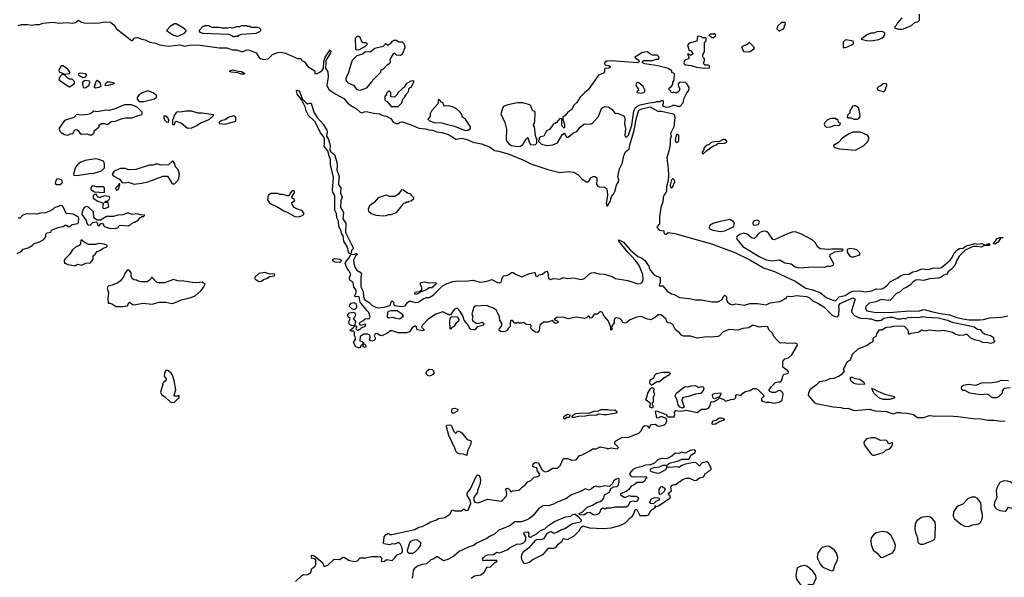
# Model space of a CAD drawing. Extents: x 2386423 to 2568864, y 578392 to 761999.
# Tile 364 of 454: x 2511304 to 2522756, y 680575 to 687060. Entities that reach past the tile are written whole.
import ezdxf

# ---------------------------------------------------------------- set-up
doc = ezdxf.new("R2010")
doc.units = 0

msp = doc.modelspace()

# ---------------------------------------------------------------- linework, layer by layer
at = {"layer": '0CON05XD'}
for points in [[(2521565, 686948), (2521585, 686953), (2521675, 686993), (2521718, 687032), (2521750, 687035), (2521770, 687055), (2521770, 687125)], [(2511285, 686992), (2511325, 687006), (2511395, 687006), (2511452, 686998), (2511485, 687006), (2511535, 687006), (2511575, 687020), (2511695, 687030), (2511765, 687021), (2511855, 687027), (2511915, 687020), (2511955, 687028), (2511987, 687053), (2512025, 687030), (2512065, 687021), (2512175, 687024), (2512215, 687019), (2512295, 687034), (2512360, 687030), (2512402, 686995), (2512427, 686956), (2512605, 686820), (2512615, 686820), (2512645, 686850), (2512674, 686854), (2512725, 686833), (2512765, 686824), (2512818, 686798), (2512885, 686786), (2512935, 686769), (2513035, 686752), (2513165, 686768), (2513225, 686754), (2513275, 686763), (2513375, 686768), (2513625, 686734), (2513713, 686733), (2513757, 686717), (2513775, 686708), (2513825, 686708), (2513885, 686691), (2513905, 686692), (2513945, 686709), (2513976, 686706), (2514055, 686674), (2514095, 686611), (2514135, 686596), (2514195, 686606), (2514246, 686655), (2514305, 686677), (2514344, 686684), (2514395, 686672), (2514535, 686610), (2514575, 686610), (2514587, 686587), (2514615, 686571), (2514657, 686517), (2514736, 686466), (2514738, 686435), (2514755, 686430), (2514795, 686451), (2514825, 686475), (2514839, 686495), (2514842, 686575), (2514857, 686625), (2514915, 686710), (2514922, 686695), (2514918, 686675), (2514863, 686587), (2514866, 686535), (2514859, 686505), (2514887, 686453), (2514892, 686395), (2514878, 686298), (2514898, 686248), (2514982, 686192), (2515076, 686145), (2515121, 686091), (2515155, 686061), (2515220, 686025), (2515266, 685986), (2515285, 685978), (2515311, 685989), (2515335, 685991), (2515425, 685972), (2515485, 685967), (2515527, 685947), (2515568, 685938), (2515621, 685911), (2515649, 685869), (2515683, 685853), (2515705, 685851), (2515731, 685869), (2515755, 685871), (2515875, 685831), (2515945, 685798), (2516025, 685790), (2516065, 685778), (2516106, 685774), (2516156, 685756), (2516215, 685749), (2516286, 685726), (2516324, 685704), (2516375, 685671), (2516385, 685669), (2516445, 685684), (2516510, 685665), (2516575, 685634), (2516675, 685617), (2516775, 685576), (2516825, 685540), (2516875, 685532), (2516985, 685499), (2517175, 685424), (2517248, 685385), (2517445, 685316), (2517585, 685281), (2517686, 685296), (2517745, 685288), (2517795, 685258), (2517846, 685206), (2517895, 685173), (2517915, 685174), (2517925, 685182), (2517952, 685225), (2517973, 685237), (2517995, 685237), (2518013, 685223), (2518018, 685205), (2518014, 685145), (2518028, 685125), (2518045, 685117), (2518105, 685112), (2518130, 685095), (2518138, 685068), (2518140, 685015), (2518126, 684926), (2518135, 684893), (2518145, 684899), (2518172, 684945), (2518187, 685005), (2518211, 685029), (2518227, 685063), (2518247, 685135), (2518269, 685175), (2518271, 685195), (2518262, 685235), (2518282, 685325), (2518312, 685388), (2518331, 685475), (2518351, 685525), (2518392, 685558), (2518399, 685605), (2518450, 685770), (2518475, 685905), (2518505, 686006), (2518542, 686025), (2518637, 686047), (2518725, 685998), (2518767, 685995), (2518905, 685967), (2518916, 685956), (2518924, 685924), (2518913, 685815), (2518874, 685736), (2518880, 685705), (2518868, 685665), (2518868, 685605), (2518855, 685535), (2518830, 685455), (2518848, 685328), (2518850, 685245), (2518845, 685190), (2518826, 685115), (2518827, 685067), (2518815, 685041), (2518798, 685025), (2518787, 684993), (2518783, 684943), (2518762, 684875), (2518746, 684766), (2518747, 684685), (2518718, 684655), (2518717, 684645), (2518741, 684611), (2518796, 684606), (2518796, 684585), (2518805, 684569), (2518824, 684566), (2518845, 684586), (2518925, 684572), (2519352, 684452), (2519622, 684352), (2519795, 684266), (2519956, 684175), (2520085, 684133), (2520158, 684095), (2520325, 684018), (2520449, 683939), (2520525, 683919), (2520615, 683886), (2520685, 683831), (2520785, 683790), (2520797, 683795), (2520835, 683838), (2520905, 683854), (2520965, 683892), (2520995, 683902), (2521085, 683905), (2521137, 683897), (2521215, 683907), (2521265, 683931), (2521315, 683927), (2521344, 683935), (2521385, 683964), (2521434, 684016), (2521509, 684055), (2521547, 684083), (2521585, 684096), (2521645, 684099), (2521693, 684127), (2521735, 684136), (2521795, 684164), (2521874, 684154), (2521935, 684176), (2521995, 684172), (2522025, 684179), (2522127, 684263), (2522151, 684295), (2522174, 684345), (2522205, 684379), (2522235, 684399), (2522277, 684403), (2522305, 684428), (2522415, 684456), (2522445, 684450), (2522495, 684458), (2522535, 684438), (2522565, 684453), (2522583, 684453), (2522592, 684445), (2522578, 684435), (2522527, 684433), (2522485, 684413), (2522435, 684424), (2522395, 684421), (2522301, 684379), (2522231, 684309), (2522205, 684265), (2522179, 684201), (2522142, 684158), (2522104, 684126), (2522085, 684097), (2522051, 684089), (2522020, 684065), (2521995, 684054), (2521885, 684046), (2521815, 684027), (2521755, 684034), (2521725, 684030), (2521695, 684011), (2521665, 683976), (2521622, 683948), (2521579, 683931), (2521543, 683897), (2521503, 683875), (2521430, 683800), (2521405, 683794), (2521325, 683805), (2521261, 683779), (2521185, 683765), (2521144, 683725), (2521142, 683702), (2521156, 683676), (2521265, 683654), (2521465, 683657), (2521655, 683673), (2521755, 683670), (2521825, 683689), (2521925, 683663), (2522012, 683642), (2522118, 683628), (2522205, 683597), (2522275, 683581), (2522345, 683571), (2522475, 683569), (2522515, 683572), (2522587, 683593), (2522725, 683600), (2522795, 683616)], [(2513135, 686870), (2513155, 686873), (2513220, 686905), (2513240, 686925), (2513240, 686935), (2513220, 686955), (2513125, 687012), (2513105, 687012), (2513057, 686983), (2513010, 686935), (2513095, 686880), (2513135, 686870)], [(2513795, 686860), (2513805, 686870), (2513845, 686870), (2513855, 686880), (2513888, 686892), (2514055, 686902), (2514085, 686920), (2514095, 686920), (2514110, 686935), (2514110, 686945), (2514095, 686960), (2514075, 686968), (2513995, 686970), (2513985, 686980), (2513955, 686980), (2513945, 686990), (2513885, 686990), (2513862, 686978), (2513825, 686978), (2513775, 686962), (2513755, 686968), (2513725, 686960), (2513655, 686960), (2513625, 686970), (2513545, 686970), (2513515, 686980), (2513505, 686990), (2513455, 686990), (2513445, 686980), (2513435, 686980), (2513390, 686935), (2513390, 686925), (2513400, 686915), (2513435, 686902), (2513735, 686890), (2513765, 686880), (2513795, 686860)], [(2520145, 686930), (2520152, 686938), (2520185, 686950), (2520200, 686975), (2520200, 686995), (2520210, 687005), (2520208, 687028), (2520163, 687027), (2520123, 686987), (2520110, 686955), (2520132, 686932), (2520145, 686930)], [(2521565, 687082), (2521512, 687025), (2521498, 686992), (2521482, 686978), (2521480, 686965), (2521525, 686950), (2521565, 686948)], [(2515225, 686709), (2515255, 686713), (2515325, 686752), (2515348, 686775), (2515335, 686790), (2515295, 686790), (2515278, 686815), (2515259, 686859), (2515235, 686868), (2515208, 686842), (2515211, 686725), (2515214, 686714), (2515225, 686709)], [(2519265, 686497), (2519325, 686500), (2519332, 686505), (2519325, 686528), (2519313, 686533), (2519275, 686533), (2519263, 686545), (2519260, 686565), (2519270, 686585), (2519270, 686605), (2519255, 686620), (2519250, 686635), (2519250, 686655), (2519270, 686685), (2519270, 686795), (2519290, 686815), (2519290, 686845), (2519285, 686850), (2519245, 686850), (2519235, 686860), (2519193, 686867), (2519183, 686847), (2519178, 686812), (2519092, 686788), (2519070, 686765), (2519092, 686702), (2519105, 686700), (2519125, 686680), (2519132, 686658), (2519105, 686642), (2519085, 686660), (2519072, 686658), (2519088, 686628), (2519088, 686615), (2519080, 686605), (2519050, 686595), (2519033, 686577), (2519028, 686555), (2519032, 686545), (2519052, 686535), (2519115, 686528), (2519175, 686508), (2519265, 686497)], [(2519375, 686852), (2519400, 686875), (2519398, 686888), (2519385, 686900), (2519375, 686890), (2519335, 686890), (2519320, 686875), (2519338, 686868), (2519353, 686853), (2519375, 686852)], [(2521205, 686814), (2521295, 686828), (2521332, 686845), (2521356, 686865), (2521367, 686885), (2521368, 686908), (2521335, 686922), (2521275, 686920), (2521237, 686903), (2521205, 686903), (2521158, 686885), (2521115, 686850), (2521100, 686845), (2521092, 686832), (2521155, 686817), (2521205, 686814)], [(2515255, 686240), (2515275, 686243), (2515343, 686267), (2515405, 686340), (2515410, 686355), (2515505, 686450), (2515510, 686475), (2515530, 686485), (2515580, 686535), (2515610, 686555), (2515618, 686575), (2515613, 686597), (2515655, 686670), (2515665, 686670), (2515683, 686653), (2515735, 686648), (2515755, 686662), (2515788, 686735), (2515780, 686775), (2515758, 686798), (2515715, 686800), (2515687, 686817), (2515655, 686820), (2515645, 686810), (2515632, 686808), (2515615, 686780), (2515585, 686760), (2515568, 686778), (2515555, 686780), (2515548, 686762), (2515532, 686748), (2515434, 686726), (2515396, 686694), (2515375, 686682), (2515325, 686688), (2515292, 686658), (2515225, 686639), (2515173, 686585), (2515158, 686555), (2515128, 686445), (2515097, 686375), (2515098, 686355), (2515120, 686325), (2515185, 686300), (2515225, 686248), (2515255, 686240)], [(2519785, 686688), (2519795, 686692), (2519850, 686725), (2519842, 686745), (2519795, 686790), (2519785, 686790), (2519767, 686773), (2519700, 686745), (2519722, 686692), (2519785, 686688)], [(2520885, 686730), (2520895, 686740), (2520912, 686738), (2520984, 686766), (2521000, 686785), (2521000, 686805), (2520983, 686813), (2520910, 686825), (2520883, 686797), (2520880, 686735), (2520885, 686730)], [(2517436, 685596), (2517505, 685604), (2517561, 685629), (2517615, 685720), (2517635, 685740), (2517664, 685694), (2517685, 685693), (2517744, 685746), (2517785, 685758), (2517821, 685809), (2517865, 685844), (2517875, 685849), (2517945, 685846), (2517965, 685856), (2518036, 685935), (2518072, 686028), (2518085, 686040), (2518110, 686050), (2518145, 686046), (2518168, 686035), (2518194, 686014), (2518225, 685972), (2518235, 685968), (2518255, 685972), (2518305, 685952), (2518325, 685941), (2518339, 685925), (2518344, 685905), (2518339, 685849), (2518351, 685795), (2518342, 685715), (2518349, 685699), (2518365, 685699), (2518385, 685717), (2518424, 685835), (2518449, 685995), (2518464, 686035), (2518505, 686065), (2518626, 686094), (2518695, 686101), (2518715, 686110), (2518752, 686108), (2518765, 686120), (2518785, 686120), (2518790, 686115), (2518790, 686085), (2518780, 686065), (2518790, 686055), (2518815, 686047), (2518856, 686044), (2518905, 686067), (2518925, 686066), (2518955, 686054), (2518985, 686053), (2519020, 686095), (2519031, 686149), (2519065, 686210), (2519088, 686235), (2519092, 686272), (2519062, 686315), (2519045, 686330), (2518985, 686334), (2518970, 686325), (2518964, 686306), (2518967, 686285), (2518982, 686255), (2518970, 686225), (2518945, 686207), (2518905, 686218), (2518895, 686210), (2518882, 686212), (2518878, 686228), (2518850, 686255), (2518865, 686270), (2518875, 686270), (2518902, 686305), (2518900, 686335), (2518918, 686355), (2518920, 686425), (2518908, 686438), (2518890, 686445), (2518890, 686465), (2518845, 686493), (2518725, 686524), (2518575, 686548), (2518554, 686554), (2518543, 686565), (2518547, 686575), (2518565, 686584), (2518665, 686584), (2518705, 686602), (2518735, 686600), (2518740, 686625), (2518718, 686648), (2518665, 686648), (2518635, 686662), (2518605, 686688), (2518545, 686680), (2518505, 686650), (2518458, 686625), (2518462, 686615), (2518505, 686590), (2518510, 686570), (2518495, 686560), (2518185, 686583), (2518135, 686578), (2518112, 686568), (2518102, 686552), (2518123, 686533), (2518158, 686528), (2518170, 686515), (2518170, 686505), (2518153, 686497), (2518115, 686492), (2518106, 686484), (2518104, 686455), (2518093, 686437), (2518035, 686416), (2517917, 686245), (2517876, 686214), (2517822, 686158), (2517785, 686098), (2517750, 686065), (2517726, 686014), (2517678, 685985), (2517648, 685945), (2517620, 685925), (2517620, 685905), (2517642, 685845), (2517640, 685805), (2517635, 685800), (2517615, 685820), (2517610, 685835), (2517608, 685908), (2517585, 685910), (2517546, 685864), (2517507, 685843), (2517465, 685782), (2517431, 685769), (2517400, 685705), (2517363, 685697), (2517342, 685678), (2517350, 685665), (2517340, 685655), (2517340, 685645), (2517373, 685613), (2517436, 685596)], [(2511816, 686426), (2511885, 686433), (2511889, 686445), (2511886, 686455), (2511859, 686489), (2511805, 686525), (2511785, 686524), (2511760, 686475), (2511762, 686452), (2511811, 686435), (2511816, 686426)], [(2511885, 686281), (2511938, 686315), (2511942, 686325), (2511938, 686345), (2511915, 686369), (2511885, 686370), (2511865, 686380), (2511823, 686423), (2511795, 686419), (2511763, 686385), (2511765, 686355), (2511875, 686282), (2511885, 686281)], [(2512038, 686388), (2512065, 686392), (2512085, 686415), (2512075, 686430), (2512015, 686440), (2511996, 686435), (2511985, 686425), (2511992, 686412), (2512038, 686388)], [(2513915, 686426), (2513882, 686428), (2513843, 686443), (2513765, 686448), (2513748, 686455), (2513750, 686465), (2513785, 686477), (2513845, 686460), (2513885, 686459), (2513924, 686435), (2513915, 686426)], [(2512055, 686266), (2512075, 686270), (2512111, 686299), (2512120, 686335), (2512115, 686347), (2512065, 686351), (2512035, 686335), (2512033, 686315), (2512044, 686274), (2512055, 686266)], [(2512185, 686264), (2512175, 686270), (2512175, 686280), (2512194, 686345), (2512205, 686356), (2512237, 686335), (2512250, 686285), (2512225, 686272), (2512185, 686264)], [(2512312, 686292), (2512298, 686298), (2512302, 686315), (2512325, 686338), (2512355, 686339), (2512402, 686325), (2512400, 686315), (2512335, 686295), (2512312, 686292)], [(2515705, 686050), (2515748, 686092), (2515760, 686135), (2515780, 686155), (2515783, 686167), (2515800, 686185), (2515800, 686195), (2515820, 686215), (2515830, 686235), (2515830, 686255), (2515845, 686270), (2515860, 686275), (2515860, 686285), (2515890, 686335), (2515888, 686348), (2515853, 686347), (2515800, 686315), (2515780, 686285), (2515780, 686275), (2515755, 686260), (2515700, 686205), (2515700, 686195), (2515665, 686160), (2515622, 686162), (2515620, 686215), (2515605, 686230), (2515595, 686230), (2515570, 686205), (2515570, 686195), (2515553, 686167), (2515550, 686125), (2515578, 686108), (2515625, 686050), (2515705, 686050)], [(2518535, 686207), (2518565, 686212), (2518574, 686226), (2518576, 686245), (2518556, 686285), (2518507, 686325), (2518485, 686330), (2518477, 686325), (2518470, 686295), (2518498, 686255), (2518500, 686235), (2518484, 686226), (2518482, 686215), (2518535, 686207)], [(2521355, 686222), (2521367, 686233), (2521391, 686295), (2521389, 686309), (2521375, 686319), (2521348, 686315), (2521318, 686292), (2521297, 686283), (2521278, 686262), (2521280, 686245), (2521355, 686222)], [(2512745, 686108), (2512765, 686112), (2512871, 686139), (2512892, 686155), (2512898, 686175), (2512855, 686210), (2512795, 686234), (2512729, 686211), (2512685, 686178), (2512672, 686155), (2512670, 686135), (2512695, 686110), (2512745, 686108)], [(2515155, 684337), (2515135, 684343), (2515128, 684355), (2515115, 684415), (2515075, 684486), (2515065, 684545), (2515049, 684575), (2515044, 684605), (2515017, 684655), (2515011, 684715), (2514992, 684755), (2514990, 684805), (2514971, 684845), (2514970, 685015), (2514947, 685055), (2514942, 685078), (2514953, 685225), (2514920, 685375), (2514920, 685435), (2514902, 685475), (2514887, 685535), (2514847, 685585), (2514851, 685625), (2514848, 685678), (2514835, 685705), (2514801, 685745), (2514742, 685872), (2514665, 685946), (2514634, 686006), (2514628, 686038), (2514609, 686079), (2514580, 686130), (2514533, 686195), (2514525, 686238), (2514535, 686239), (2514557, 686227), (2514591, 686141), (2514635, 686092), (2514655, 686080), (2514675, 686090), (2514695, 686090), (2514725, 685985), (2514764, 685924), (2514834, 685845), (2514875, 685777), (2514879, 685755), (2514872, 685705), (2514896, 685665), (2514914, 685595), (2514912, 685542), (2514923, 685523), (2514964, 685494), (2514994, 685405), (2514998, 685355), (2514991, 685315), (2515021, 685235), (2515011, 685165), (2515014, 685145), (2515038, 685105), (2515036, 685044), (2515056, 684995), (2515039, 684955), (2515034, 684875), (2515060, 684840), (2515069, 684815), (2515061, 684745), (2515096, 684695), (2515094, 684585), (2515182, 684405), (2515183, 684395), (2515164, 684375), (2515155, 684337)], [(2511863, 685717), (2511895, 685732), (2511922, 685738), (2511945, 685778), (2511965, 685782), (2511983, 685773), (2512005, 685740), (2512025, 685728), (2512085, 685732), (2512115, 685722), (2512145, 685722), (2512170, 685745), (2512172, 685768), (2512230, 685815), (2512230, 685835), (2512255, 685852), (2512285, 685852), (2512325, 685842), (2512370, 685875), (2512419, 685881), (2512485, 685907), (2512535, 685917), (2512612, 685918), (2512695, 685950), (2512718, 685952), (2512730, 685965), (2512730, 685985), (2512675, 686040), (2512652, 686052), (2512605, 686070), (2512525, 686070), (2512405, 686021), (2512345, 686004), (2512305, 686008), (2512205, 685990), (2512165, 685996), (2512128, 685965), (2512095, 685956), (2512025, 685949), (2511964, 685956), (2511935, 685923), (2511824, 685886), (2511765, 685800), (2511762, 685785), (2511770, 685765), (2511787, 685747), (2511825, 685726), (2511863, 685717)], [(2516485, 685772), (2516515, 685774), (2516548, 685795), (2516547, 685815), (2516490, 685905), (2516455, 685928), (2516442, 685965), (2516425, 685989), (2516385, 686024), (2516345, 686044), (2516295, 686057), (2516245, 686053), (2516232, 686075), (2516230, 686095), (2516212, 686102), (2516188, 686128), (2516175, 686130), (2516170, 686125), (2516170, 686085), (2516096, 686004), (2516080, 685965), (2516080, 685935), (2516050, 685905), (2516072, 685885), (2516123, 685863), (2516215, 685861), (2516265, 685844), (2516363, 685823), (2516485, 685772)], [(2517095, 685584), (2517129, 685591), (2517155, 685609), (2517195, 685670), (2517215, 685690), (2517229, 685635), (2517245, 685610), (2517286, 685604), (2517305, 685610), (2517320, 685625), (2517320, 685675), (2517310, 685685), (2517302, 685715), (2517293, 685813), (2517282, 685835), (2517297, 685877), (2517300, 685985), (2517288, 685998), (2517275, 686000), (2517265, 686010), (2517249, 686059), (2517238, 686068), (2517155, 686094), (2517095, 686092), (2516981, 686069), (2516936, 686054), (2516925, 686040), (2516902, 685965), (2516946, 685865), (2516966, 685785), (2516963, 685665), (2516970, 685645), (2516993, 685615), (2517025, 685596), (2517095, 685584)], [(2521045, 685902), (2521065, 685912), (2521078, 685935), (2521072, 685992), (2521060, 686035), (2521025, 686058), (2521005, 686060), (2520992, 686055), (2520975, 686020), (2520960, 686005), (2520960, 685975), (2520932, 685948), (2520930, 685925), (2520935, 685920), (2520975, 685920), (2521004, 685904), (2521045, 685902)], [(2513255, 685797), (2513305, 685804), (2513365, 685828), (2513408, 685862), (2513454, 685875), (2513511, 685905), (2513560, 685945), (2513558, 685955), (2513425, 685974), (2513375, 685973), (2513305, 685996), (2513236, 685996), (2513175, 685983), (2513145, 685988), (2513125, 685980), (2513102, 685945), (2513090, 685905), (2513080, 685895), (2513080, 685845), (2513085, 685840), (2513105, 685840), (2513112, 685868), (2513125, 685878), (2513187, 685857), (2513255, 685797)], [(2513695, 685844), (2513815, 685880), (2513820, 685885), (2513820, 685915), (2513812, 685935), (2513795, 685941), (2513735, 685926), (2513694, 685896), (2513655, 685889), (2513635, 685876), (2513623, 685865), (2513623, 685853), (2513695, 685844)], [(2513035, 685870), (2513040, 685895), (2513030, 685905), (2513030, 685915), (2513005, 685940), (2512982, 685938), (2512980, 685915), (2512990, 685905), (2512990, 685895), (2513012, 685872), (2513035, 685870)], [(2520685, 685812), (2520735, 685813), (2520785, 685832), (2520835, 685830), (2520848, 685842), (2520850, 685855), (2520832, 685862), (2520818, 685898), (2520805, 685900), (2520795, 685910), (2520745, 685912), (2520725, 685908), (2520695, 685892), (2520668, 685865), (2520662, 685845), (2520670, 685825), (2520685, 685812)], [(2518945, 685632), (2518965, 685642), (2518971, 685659), (2518970, 685715), (2518955, 685727), (2518945, 685722), (2518935, 685698), (2518928, 685658), (2518934, 685634), (2518945, 685632)], [(2521025, 685544), (2521122, 685598), (2521168, 685645), (2521182, 685675), (2521182, 685695), (2521165, 685718), (2521085, 685752), (2520995, 685753), (2520946, 685734), (2520875, 685682), (2520829, 685631), (2520770, 685595), (2520772, 685582), (2520783, 685573), (2520838, 685558), (2521025, 685544)], [(2519255, 685500), (2519295, 685540), (2519365, 685590), (2519415, 685610), (2519425, 685620), (2519507, 685623), (2519530, 685635), (2519528, 685648), (2519507, 685667), (2519485, 685668), (2519435, 685640), (2519395, 685642), (2519345, 685630), (2519325, 685610), (2519290, 685595), (2519260, 685565), (2519260, 685545), (2519240, 685525), (2519240, 685505), (2519255, 685500)], [(2511975, 685248), (2511995, 685253), (2512117, 685273), (2512165, 685274), (2512255, 685302), (2512292, 685338), (2512292, 685382), (2512278, 685415), (2512226, 685436), (2512185, 685440), (2512067, 685423), (2512015, 685402), (2511975, 685372), (2511953, 685345), (2511930, 685265), (2511935, 685250), (2511975, 685248)], [(2512635, 685147), (2512723, 685157), (2512795, 685173), (2512975, 685240), (2513025, 685240), (2513075, 685158), (2513085, 685150), (2513105, 685152), (2513140, 685185), (2513157, 685213), (2513162, 685265), (2513148, 685315), (2513115, 685350), (2513108, 685385), (2513085, 685418), (2513035, 685372), (2512945, 685370), (2512915, 685380), (2512885, 685380), (2512855, 685370), (2512815, 685368), (2512655, 685318), (2512575, 685313), (2512531, 685331), (2512475, 685328), (2512405, 685297), (2512378, 685265), (2512392, 685245), (2512465, 685207), (2512498, 685168), (2512535, 685163), (2512565, 685170), (2512635, 685147)], [(2511775, 685144), (2511797, 685163), (2511801, 685175), (2511795, 685193), (2511755, 685210), (2511735, 685204), (2511725, 685190), (2511716, 685155), (2511735, 685144), (2511775, 685144)], [(2512445, 685082), (2512458, 685095), (2512460, 685125), (2512470, 685135), (2512465, 685160), (2512448, 685132), (2512418, 685102), (2512425, 685082), (2512445, 685082)], [(2518885, 685105), (2518895, 685111), (2518922, 685175), (2518921, 685195), (2518905, 685209), (2518895, 685209), (2518885, 685197), (2518871, 685135), (2518875, 685110), (2518885, 685105)], [(2512285, 685050), (2512290, 685055), (2512290, 685105), (2512275, 685118), (2512197, 685117), (2512155, 685126), (2512145, 685122), (2512132, 685105), (2512130, 685085), (2512175, 685060), (2512285, 685050)], [(2512295, 684866), (2512315, 684873), (2512342, 684885), (2512335, 684930), (2512325, 684940), (2512313, 684933), (2512290, 684935), (2512305, 684950), (2512325, 684950), (2512345, 684968), (2512352, 684985), (2512345, 685002), (2512285, 685010), (2512246, 684994), (2512225, 684992), (2512211, 685001), (2512195, 685030), (2512172, 685028), (2512160, 685015), (2512160, 684985), (2512215, 684950), (2512278, 684928), (2512267, 684885), (2512275, 684870), (2512295, 684866)], [(2514545, 684769), (2514575, 684774), (2514610, 684795), (2514610, 684815), (2514585, 684842), (2514535, 684856), (2514498, 684875), (2514472, 684915), (2514470, 684935), (2514502, 684955), (2514496, 684976), (2514482, 684982), (2514470, 684995), (2514480, 685025), (2514500, 685045), (2514495, 685070), (2514475, 685070), (2514453, 685047), (2514435, 685010), (2514415, 685010), (2514365, 685028), (2514335, 685027), (2514305, 685038), (2514225, 685037), (2514193, 685015), (2514188, 684965), (2514207, 684935), (2514232, 684915), (2514296, 684886), (2514375, 684837), (2514407, 684827), (2514503, 684773), (2514545, 684769)], [(2515535, 684779), (2515565, 684783), (2515595, 684793), (2515625, 684793), (2515685, 684818), (2515758, 684902), (2515760, 684915), (2515772, 684928), (2515795, 684930), (2515805, 684940), (2515825, 684940), (2515835, 684950), (2515858, 684952), (2515888, 684982), (2515888, 684988), (2515865, 685010), (2515855, 685030), (2515814, 685044), (2515767, 685077), (2515745, 685080), (2515709, 685031), (2515666, 685004), (2515605, 685003), (2515565, 685021), (2515475, 684987), (2515426, 684934), (2515374, 684896), (2515357, 684857), (2515363, 684835), (2515392, 684805), (2515445, 684787), (2515535, 684779)], [(2511275, 684342), (2511320, 684365), (2511345, 684392), (2511404, 684406), (2511450, 684435), (2511473, 684457), (2511535, 684478), (2511585, 684502), (2511607, 684533), (2511610, 684565), (2511625, 684580), (2511665, 684590), (2511670, 684605), (2511683, 684617), (2511763, 684647), (2511810, 684655), (2511835, 684672), (2511845, 684672), (2511875, 684650), (2511887, 684653), (2511915, 684677), (2511982, 684688), (2511990, 684705), (2511992, 684745), (2511988, 684765), (2511925, 684798), (2511845, 684808), (2511810, 684885), (2511797, 684897), (2511775, 684900), (2511745, 684884), (2511715, 684877), (2511694, 684856), (2511645, 684828), (2511605, 684813), (2511545, 684811), (2511505, 684800), (2511466, 684804), (2511405, 684798), (2511385, 684802), (2511342, 684788), (2511305, 684752), (2511285, 684752)], [(2512363, 684633), (2512425, 684634), (2512448, 684642), (2512460, 684665), (2512475, 684670), (2512565, 684661), (2512594, 684676), (2512615, 684698), (2512640, 684705), (2512685, 684732), (2512705, 684760), (2512715, 684760), (2512725, 684770), (2512745, 684770), (2512758, 684788), (2512705, 684790), (2512675, 684802), (2512607, 684793), (2512575, 684811), (2512555, 684811), (2512505, 684789), (2512444, 684786), (2512395, 684771), (2512315, 684772), (2512245, 684730), (2512205, 684730), (2512177, 684747), (2512168, 684765), (2512162, 684825), (2512105, 684880), (2512084, 684886), (2512055, 684877), (2512047, 684865), (2512031, 684825), (2512028, 684795), (2512077, 684725), (2512085, 684690), (2512096, 684676), (2512125, 684671), (2512155, 684702), (2512195, 684710), (2512207, 684697), (2512215, 684670), (2512225, 684663), (2512238, 684672), (2512245, 684690), (2512265, 684690), (2512278, 684685), (2512280, 684665), (2512290, 684655), (2512323, 684643), (2512363, 684633)], [(2519455, 684597), (2519505, 684603), (2519588, 684642), (2519608, 684655), (2519615, 684670), (2519617, 684695), (2519604, 684714), (2519565, 684736), (2519435, 684710), (2519365, 684689), (2519332, 684665), (2519322, 684645), (2519322, 684635), (2519335, 684622), (2519365, 684611), (2519455, 684597)], [(2519835, 684670), (2519875, 684673), (2519895, 684680), (2519908, 684705), (2519899, 684719), (2519885, 684728), (2519840, 684715), (2519830, 684695), (2519835, 684670)], [(2520365, 684176), (2520535, 684186), (2520665, 684183), (2520697, 684193), (2520735, 684193), (2520758, 684202), (2520772, 684215), (2520767, 684237), (2520728, 684305), (2520731, 684329), (2520785, 684360), (2520865, 684370), (2520880, 684385), (2520875, 684390), (2520745, 684392), (2520715, 684388), (2520615, 684394), (2520586, 684416), (2520557, 684467), (2520520, 684500), (2520391, 684571), (2520325, 684592), (2520290, 684590), (2520235, 684569), (2520085, 684499), (2520063, 684505), (2520015, 684577), (2519995, 684594), (2519975, 684601), (2519942, 684598), (2519914, 684586), (2519885, 684558), (2519869, 684531), (2519846, 684514), (2519815, 684523), (2519766, 684566), (2519725, 684576), (2519675, 684560), (2519644, 684536), (2519640, 684525), (2519647, 684505), (2519715, 684422), (2519905, 684306), (2519988, 684268), (2520055, 684256), (2520145, 684267), (2520204, 684234), (2520275, 684220), (2520325, 684187), (2520365, 684176)], [(2511935, 684200), (2511955, 684203), (2511975, 684218), (2512025, 684206), (2512075, 684228), (2512126, 684234), (2512157, 684275), (2512160, 684315), (2512182, 684335), (2512204, 684366), (2512238, 684375), (2512277, 684403), (2512310, 684415), (2512323, 684425), (2512323, 684435), (2512285, 684451), (2512225, 684457), (2512185, 684446), (2512105, 684447), (2512053, 684473), (2512028, 684495), (2512015, 684496), (2512010, 684455), (2511998, 684435), (2511954, 684416), (2511918, 684385), (2511885, 684330), (2511830, 684275), (2511822, 684255), (2511825, 684230), (2511835, 684230), (2511865, 684212), (2511935, 684200)], [(2518507, 682253), (2518532, 682278), (2518555, 682327), (2518575, 682341), (2518602, 682335), (2518625, 682310), (2518635, 682320), (2518639, 682345), (2518647, 682353), (2518696, 682356), (2518725, 682337), (2518745, 682331), (2518802, 682348), (2518818, 682362), (2518832, 682395), (2518827, 682417), (2518817, 682427), (2518765, 682444), (2518725, 682424), (2518715, 682428), (2518701, 682505), (2518707, 682513), (2518814, 682474), (2518842, 682442), (2518855, 682440), (2518918, 682442), (2518923, 682465), (2518920, 682495), (2518935, 682516), (2518985, 682509), (2519065, 682520), (2519185, 682490), (2519235, 682531), (2519285, 682532), (2519316, 682544), (2519332, 682565), (2519345, 682618), (2519375, 682616), (2519425, 682644), (2519445, 682662), (2519493, 682643), (2519515, 682623), (2519575, 682644), (2519615, 682648), (2519632, 682665), (2519633, 682695), (2519648, 682702), (2519675, 682692), (2519696, 682694), (2519713, 682715), (2519745, 682735), (2519795, 682749), (2519835, 682769), (2519865, 682772), (2519890, 682760), (2519956, 682695), (2519958, 682675), (2519942, 682668), (2519931, 682655), (2519930, 682635), (2519938, 682625), (2519985, 682610), (2520025, 682611), (2520085, 682601), (2520145, 682614), (2520173, 682635), (2520184, 682705), (2520175, 682724), (2520155, 682743), (2520135, 682748), (2520090, 682725), (2520055, 682724), (2520030, 682735), (2520020, 682745), (2520020, 682755), (2520045, 682790), (2520095, 682840), (2520125, 682850), (2520155, 682850), (2520165, 682860), (2520183, 682927), (2520195, 682936), (2520235, 682944), (2520244, 682955), (2520237, 682977), (2520179, 683019), (2520180, 683085), (2520204, 683116), (2520245, 683129), (2520286, 683164), (2520351, 683275), (2520345, 683290), (2520325, 683297), (2520235, 683294), (2520195, 683302), (2520148, 683298), (2520109, 683335), (2520077, 683377), (2520059, 683415), (2520018, 683455), (2520007, 683487), (2519965, 683491), (2519905, 683483), (2519845, 683504), (2519825, 683502), (2519783, 683477), (2519713, 683467), (2519655, 683450), (2519555, 683456), (2519485, 683431), (2519445, 683385), (2519425, 683376), (2519335, 683367), (2519295, 683370), (2519185, 683358), (2519105, 683381), (2519025, 683381), (2519001, 683391), (2518975, 683424), (2518932, 683452), (2518902, 683515), (2518875, 683532), (2518846, 683536), (2518832, 683545), (2518825, 683578), (2518766, 683626), (2518731, 683629), (2518701, 683599), (2518645, 683570), (2518595, 683581), (2518552, 683602), (2518525, 683609), (2518478, 683602), (2518396, 683564), (2518365, 683538), (2518345, 683532), (2518320, 683540), (2518305, 683567), (2518285, 683583), (2518245, 683592), (2518231, 683589), (2518220, 683575), (2518219, 683535), (2518190, 683495), (2518188, 683478), (2518198, 683465), (2518185, 683450), (2518180, 683455), (2518180, 683485), (2518152, 683552), (2518095, 683623), (2518084, 683655), (2518055, 683667), (2518025, 683634), (2517985, 683636), (2517957, 683593), (2517945, 683587), (2517925, 683613), (2517915, 683613), (2517896, 683594), (2517874, 683586), (2517775, 683601), (2517685, 683582), (2517636, 683596), (2517555, 683600), (2517520, 683575), (2517562, 683555), (2517563, 683535), (2517535, 683527), (2517517, 683537), (2517505, 683560), (2517446, 683544), (2517398, 683542), (2517352, 683508), (2517346, 683445), (2517335, 683428), (2517325, 683424), (2517303, 683425), (2517260, 683455), (2517248, 683475), (2517253, 683493), (2517253, 683505), (2517245, 683513), (2517195, 683514), (2517165, 683540), (2517135, 683530), (2517115, 683530), (2517105, 683540), (2517095, 683540), (2517085, 683530), (2517065, 683530), (2517035, 683560), (2517015, 683560), (2517008, 683535), (2517007, 683493), (2516980, 683465), (2516980, 683455), (2516965, 683440), (2516947, 683433), (2516925, 683428), (2516895, 683432), (2516880, 683445), (2516880, 683455), (2516885, 683470), (2516912, 683498), (2516912, 683532), (2516888, 683565), (2516886, 683605), (2516863, 683655), (2516848, 683678), (2516815, 683704), (2516735, 683738), (2516605, 683728), (2516588, 683715), (2516562, 683638), (2516574, 683605), (2516568, 683575), (2516572, 683562), (2516615, 683531), (2516635, 683527), (2516685, 683542), (2516702, 683525), (2516695, 683503), (2516625, 683487), (2516596, 683455), (2516585, 683452), (2516555, 683456), (2516540, 683465), (2516524, 683505), (2516474, 683564), (2516459, 683615), (2516427, 683667), (2516395, 683700), (2516385, 683703), (2516362, 683695), (2516344, 683676), (2516328, 683642), (2516314, 683626), (2516295, 683628), (2516225, 683661), (2516146, 683634), (2516054, 683576), (2515991, 683509), (2515978, 683485), (2516007, 683455), (2516006, 683444), (2515995, 683440), (2515932, 683452), (2515923, 683463), (2515918, 683488), (2515908, 683498), (2515870, 683475), (2515839, 683431), (2515805, 683419), (2515705, 683420), (2515635, 683443), (2515617, 683443), (2515575, 683409), (2515516, 683384), (2515495, 683388), (2515465, 683408), (2515444, 683406), (2515430, 683395), (2515428, 683385), (2515439, 683359), (2515439, 683345), (2515425, 683328), (2515405, 683322), (2515386, 683326), (2515373, 683343), (2515380, 683365), (2515375, 683390), (2515352, 683402), (2515305, 683402), (2515263, 683377), (2515260, 683325), (2515288, 683318), (2515300, 683305), (2515300, 683290), (2515315, 683290), (2515325, 683280), (2515332, 683255), (2515315, 683248), (2515305, 683250), (2515300, 683255), (2515300, 683290), (2515295, 683290), (2515270, 683265), (2515270, 683255), (2515260, 683245), (2515245, 683242), (2515215, 683254), (2515188, 683305), (2515210, 683345), (2515207, 683377), (2515200, 683385), (2515200, 683425), (2515187, 683437), (2515165, 683437), (2515148, 683445), (2515150, 683455), (2515192, 683485), (2515200, 683500), (2515162, 683502), (2515140, 683515), (2515134, 683545), (2515148, 683585), (2515123, 683605), (2515117, 683625), (2515140, 683650), (2515178, 683658), (2515200, 683650), (2515209, 683635), (2515204, 683606), (2515182, 683585), (2515209, 683549), (2515200, 683500), (2515215, 683498), (2515227, 683487), (2515212, 683465), (2515228, 683448), (2515242, 683448), (2515255, 683460), (2515265, 683460), (2515285, 683480), (2515317, 683493), (2515328, 683505), (2515330, 683515), (2515315, 683520), (2515277, 683503), (2515266, 683506), (2515256, 683525), (2515265, 683543), (2515295, 683557), (2515326, 683584), (2515369, 683581), (2515379, 683605), (2515366, 683656), (2515345, 683675), (2515264, 683774), (2515251, 683835), (2515245, 683842), (2515215, 683838), (2515200, 683845), (2515217, 683883), (2515216, 683915), (2515191, 683951), (2515181, 684005), (2515148, 684028), (2515141, 684041), (2515142, 684065), (2515156, 684094), (2515153, 684105), (2515134, 684144), (2515114, 684165), (2515091, 684225), (2515099, 684245), (2515134, 684285), (2515155, 684330), (2515198, 684332), (2515222, 684342), (2515230, 684335), (2515230, 684325), (2515214, 684316), (2515185, 684265), (2515190, 684225), (2515205, 684175), (2515225, 684146), (2515265, 684124), (2515278, 684105), (2515271, 684065), (2515273, 683955), (2515298, 683898), (2515302, 683842), (2515314, 683805), (2515370, 683770), (2515405, 683737), (2515465, 683709), (2515545, 683716), (2515608, 683735), (2515617, 683745), (2515623, 683777), (2515635, 683790), (2515650, 683775), (2515657, 683745), (2515667, 683735), (2515745, 683723), (2515786, 683734), (2515815, 683772), (2515841, 683789), (2515905, 683771), (2515938, 683775), (2516005, 683819), (2516035, 683829), (2516065, 683829), (2516115, 683856), (2516222, 683965), (2516275, 683993), (2516343, 684017), (2516395, 684022), (2516491, 684019), (2516575, 684030), (2516665, 684006), (2516742, 684018), (2516795, 684037), (2516862, 684002), (2516885, 684001), (2516907, 684015), (2516920, 684065), (2516935, 684083), (2516980, 684090), (2517025, 684120), (2517045, 684120), (2517069, 684099), (2517145, 684070), (2517235, 684109), (2517288, 684118), (2517298, 684115), (2517303, 684083), (2517325, 684073), (2517348, 684092), (2517385, 684099), (2517415, 684129), (2517435, 684134), (2517448, 684118), (2517456, 684055), (2517475, 684038), (2517515, 684049), (2517585, 684044), (2517625, 684060), (2517675, 684050), (2517746, 684056), (2517835, 684038), (2517875, 684052), (2517930, 684105), (2517954, 684116), (2517985, 684119), (2518045, 684105), (2518105, 684100), (2518195, 684073), (2518235, 684052), (2518377, 684027), (2518495, 683989), (2518528, 683992), (2518547, 684013), (2518554, 684035), (2518551, 684095), (2518511, 684201), (2518468, 684258), (2518377, 684355), (2518274, 684485), (2518267, 684495), (2518275, 684500), (2518325, 684471), (2518406, 684385), (2518495, 684306), (2518535, 684289), (2518575, 684258), (2518623, 684195), (2518628, 684165), (2518642, 684142), (2518683, 684093), (2518715, 684076), (2518746, 684066), (2518754, 684055), (2518754, 684005), (2518742, 683975), (2518746, 683966), (2518785, 683966), (2518833, 683903), (2518885, 683871), (2518915, 683864), (2518980, 683830), (2519095, 683817), (2519163, 683803), (2519235, 683803), (2519355, 683777), (2519405, 683777), (2519425, 683780), (2519473, 683807), (2519495, 683849), (2519505, 683856), (2519526, 683835), (2519523, 683805), (2519535, 683775), (2519570, 683750), (2519595, 683743), (2519635, 683755), (2519735, 683740), (2519795, 683758), (2519885, 683759), (2519985, 683742), (2520031, 683769), (2520145, 683784), (2520170, 683795)], [(2522645, 684448), (2522632, 684455), (2522673, 684515), (2522705, 684527), (2522738, 684528), (2522738, 684522), (2522712, 684518), (2522685, 684471), (2522655, 684454), (2522645, 684448)], [(2520977, 684303), (2521005, 684303), (2521065, 684320), (2521080, 684335), (2521068, 684358), (2521040, 684385), (2521015, 684392), (2520965, 684398), (2520935, 684390), (2520930, 684385), (2520930, 684355), (2520961, 684311), (2520977, 684303)], [(2515022, 684238), (2514975, 684242), (2514952, 684252), (2514947, 684265), (2514954, 684276), (2514969, 684281), (2515027, 684275), (2515043, 684265), (2515044, 684255), (2515035, 684242), (2515022, 684238)], [(2512505, 683723), (2512557, 683733), (2512567, 683743), (2512570, 683765), (2512585, 683773), (2512615, 683748), (2512635, 683743), (2512735, 683763), (2512845, 683751), (2512925, 683776), (2513004, 683774), (2513075, 683758), (2513095, 683762), (2513185, 683802), (2513295, 683829), (2513345, 683850), (2513410, 683905), (2513442, 683945), (2513460, 683985), (2513425, 684007), (2513365, 684000), (2513315, 684003), (2513215, 684020), (2513144, 684024), (2513095, 684038), (2512989, 684001), (2512925, 683998), (2512900, 684005), (2512845, 684060), (2512835, 684060), (2512830, 684045), (2512810, 684025), (2512787, 684013), (2512715, 684012), (2512675, 684022), (2512662, 684032), (2512633, 684033), (2512615, 684048), (2512601, 684075), (2512599, 684115), (2512585, 684136), (2512565, 684149), (2512554, 684145), (2512531, 684115), (2512511, 684069), (2512475, 684022), (2512445, 684000), (2512378, 683972), (2512335, 683960), (2512322, 683938), (2512337, 683885), (2512330, 683815), (2512332, 683762), (2512355, 683763), (2512375, 683757), (2512425, 683724), (2512505, 683723)], [(2514085, 684017), (2514115, 684021), (2514140, 684040), (2514175, 684049), (2514215, 684073), (2514265, 684082), (2514272, 684095), (2514263, 684103), (2514215, 684100), (2514155, 684121), (2514085, 684110), (2514040, 684065), (2514040, 684045), (2514085, 684017)], [(2515915, 683864), (2515905, 683867), (2515901, 683875), (2515905, 683893), (2515955, 683899), (2515981, 683919), (2515980, 683945), (2515963, 683985), (2515975, 684002), (2516015, 684010), (2516055, 683999), (2516133, 684003), (2516153, 683995), (2516145, 683979), (2516110, 683955), (2516105, 683940), (2516065, 683941), (2516035, 683920), (2515980, 683900), (2515915, 683864)], [(2515195, 683687), (2515174, 683694), (2515142, 683725), (2515143, 683745), (2515158, 683762), (2515190, 683770), (2515216, 683756), (2515223, 683725), (2515216, 683704), (2515205, 683692), (2515195, 683687)], [(2520170, 683795), (2520205, 683818), (2520220, 683815), (2520222, 683838), (2520244, 683846), (2520285, 683841), (2520335, 683851), (2520455, 683840), (2520485, 683828), (2520534, 683785), (2520589, 683765), (2520655, 683721), (2520755, 683622), (2520785, 683607), (2520805, 683605), (2520820, 683610), (2520830, 683625), (2520837, 683695), (2520833, 683735), (2520845, 683760), (2520995, 683824), (2521018, 683815), (2521017, 683797), (2520979, 683675), (2520984, 683655), (2521015, 683618), (2521060, 683595), (2521095, 683586), (2521145, 683590), (2521185, 683580), (2521212, 683582), (2521255, 683560), (2521305, 683560), (2521324, 683566), (2521355, 683590), (2521420, 683600), (2521455, 683599), (2521515, 683582), (2521555, 683582), (2521585, 683588), (2521605, 683580), (2521635, 683598), (2521675, 683602), (2521764, 683596), (2521805, 683608), (2521855, 683599), (2521985, 683594), (2522095, 683566), (2522151, 683541), (2522340, 683505), (2522405, 683487), (2522445, 683462), (2522475, 683458), (2522497, 683427), (2522534, 683404), (2522596, 683386), (2522630, 683365), (2522630, 683335), (2522640, 683325), (2522640, 683315), (2522627, 683303), (2522595, 683293), (2522563, 683303), (2522507, 683307), (2522475, 683322), (2522410, 683335), (2522365, 683358), (2522325, 683400), (2522305, 683400), (2522285, 683390), (2522235, 683388), (2522185, 683403), (2522155, 683422), (2522054, 683444), (2521995, 683438), (2521875, 683450), (2521835, 683438), (2521795, 683448), (2521755, 683424), (2521665, 683410), (2521656, 683404), (2521642, 683402), (2521640, 683435), (2521632, 683452), (2521595, 683492), (2521475, 683494), (2521435, 683484), (2521395, 683482), (2521373, 683477), (2521335, 683448), (2521295, 683448), (2521268, 683405), (2521262, 683375), (2521235, 683360), (2521228, 683345), (2521226, 683314), (2521195, 683298), (2521161, 683269), (2521053, 683227), (2520985, 683166), (2520965, 683100), (2520928, 683082), (2520919, 683071), (2520906, 683034), (2520884, 683005), (2520886, 682986), (2520898, 682975), (2520862, 682935), (2520835, 682915), (2520775, 682889), (2520725, 682882), (2520675, 682861), (2520605, 682850), (2520572, 682815), (2520494, 682756), (2520478, 682722), (2520476, 682695), (2520545, 682607), (2520566, 682596), (2520764, 682556), (2520855, 682549), (2520895, 682538), (2520935, 682543), (2521015, 682516), (2521185, 682529), (2521255, 682512), (2521385, 682505), (2521465, 682478), (2521505, 682493), (2521545, 682492), (2521565, 682483), (2521605, 682486), (2521699, 682469), (2521745, 682433), (2521820, 682435), (2521885, 682457), (2521955, 682449), (2522113, 682453), (2522215, 682447), (2522395, 682421), (2522485, 682418), (2522565, 682401), (2522635, 682404), (2522715, 682392), (2522764, 682394)], [(2515725, 683582), (2515770, 683615), (2515753, 683635), (2515695, 683673), (2515625, 683676), (2515593, 683667), (2515582, 683655), (2515578, 683605), (2515593, 683593), (2515645, 683600), (2515675, 683588), (2515725, 683582)], [(2516315, 683460), (2516310, 683465), (2516306, 683545), (2516312, 683588), (2516325, 683603), (2516341, 683609), (2516393, 683603), (2516411, 683575), (2516408, 683552), (2516378, 683525), (2516355, 683490), (2516331, 683479), (2516315, 683460)], [(2513075, 682607), (2513105, 682612), (2513160, 682665), (2513160, 682685), (2513155, 682690), (2513145, 682680), (2513102, 682682), (2513100, 682695), (2513119, 682755), (2513101, 682865), (2513081, 682925), (2513065, 682950), (2513035, 682976), (2513015, 682984), (2513005, 682981), (2512994, 682965), (2512984, 682915), (2513008, 682885), (2513008, 682875), (2512997, 682855), (2512974, 682836), (2512941, 682725), (2512957, 682697), (2512987, 682677), (2513054, 682614), (2513075, 682607)], [(2516068, 682918), (2516095, 682924), (2516114, 682935), (2516127, 682955), (2516119, 682975), (2516105, 682988), (2516065, 682991), (2516031, 682965), (2516029, 682945), (2516048, 682925), (2516068, 682918)], [(2518651, 682811), (2518639, 682819), (2518634, 682835), (2518638, 682862), (2518645, 682877), (2518680, 682895), (2518690, 682925), (2518710, 682945), (2518785, 682962), (2518855, 682960), (2518868, 682948), (2518868, 682942), (2518845, 682920), (2518835, 682920), (2518815, 682900), (2518805, 682900), (2518745, 682850), (2518715, 682850), (2518665, 682813), (2518651, 682811)], [(2521055, 682819), (2521005, 682829), (2520974, 682855), (2520966, 682875), (2520968, 682902), (2520985, 682903), (2521016, 682886), (2521075, 682879), (2521124, 682845), (2521135, 682823), (2521055, 682819)], [(2522665, 682663), (2522624, 682664), (2522600, 682675), (2522577, 682697), (2522546, 682706), (2522495, 682697), (2522425, 682703), (2522356, 682716), (2522295, 682747), (2522275, 682747), (2522263, 682755), (2522258, 682785), (2522265, 682798), (2522282, 682808), (2522335, 682820), (2522425, 682811), (2522494, 682836), (2522615, 682840), (2522685, 682852), (2522725, 682866), (2522805, 682863)], [(2518665, 682543), (2518634, 682554), (2518640, 682595), (2518590, 682635), (2518590, 682655), (2518600, 682665), (2518610, 682715), (2518638, 682765), (2518655, 682782), (2518675, 682776), (2518681, 682765), (2518676, 682735), (2518687, 682705), (2518670, 682665), (2518671, 682615), (2518658, 682595), (2518670, 682565), (2518665, 682543)], [(2519015, 682543), (2518983, 682553), (2518961, 682581), (2518950, 682635), (2518926, 682685), (2518942, 682718), (2519025, 682784), (2519045, 682793), (2519085, 682789), (2519115, 682802), (2519155, 682804), (2519178, 682798), (2519195, 682784), (2519235, 682794), (2519249, 682789), (2519260, 682775), (2519259, 682755), (2519225, 682714), (2519165, 682706), (2519082, 682678), (2519025, 682665), (2519010, 682655), (2519007, 682635), (2519032, 682555), (2519015, 682543)], [(2521425, 682643), (2521345, 682644), (2521305, 682657), (2521239, 682715), (2521215, 682770), (2521235, 682768), (2521285, 682738), (2521365, 682704), (2521475, 682679), (2521479, 682671), (2521470, 682660), (2521425, 682643)], [(2522823, 682777), (2522755, 682770), (2522730, 682745), (2522730, 682715), (2522690, 682675), (2522665, 682663)], [(2519385, 682652), (2519374, 682654), (2519365, 682670), (2519362, 682695), (2519367, 682703), (2519385, 682712), (2519455, 682720), (2519457, 682703), (2519438, 682672), (2519385, 682652)], [(2516345, 682482), (2516335, 682488), (2516330, 682505), (2516333, 682535), (2516361, 682541), (2516390, 682535), (2516400, 682525), (2516400, 682515), (2516390, 682505), (2516345, 682482)], [(2517735, 682430), (2517729, 682445), (2517744, 682465), (2517775, 682482), (2517855, 682489), (2517925, 682483), (2517985, 682509), (2518035, 682512), (2518065, 682528), (2518145, 682527), (2518175, 682517), (2518225, 682524), (2518249, 682505), (2518250, 682495), (2518240, 682485), (2518135, 682466), (2518095, 682464), (2518035, 682473), (2518015, 682460), (2517996, 682456), (2517935, 682460), (2517885, 682448), (2517803, 682447), (2517755, 682432), (2517735, 682430)], [(2517645, 682414), (2517630, 682425), (2517635, 682448), (2517675, 682471), (2517697, 682467), (2517702, 682455), (2517696, 682434), (2517668, 682432), (2517645, 682414)], [(2519366, 682356), (2519395, 682361), (2519444, 682386), (2519500, 682405), (2519500, 682415), (2519466, 682426), (2519445, 682426), (2519400, 682400), (2519365, 682389), (2519354, 682375), (2519355, 682363), (2519366, 682356)], [(2516505, 681990), (2516466, 682006), (2516415, 682012), (2516395, 682020), (2516380, 682035), (2516367, 682077), (2516294, 682224), (2516267, 682325), (2516267, 682335), (2516278, 682345), (2516299, 682349), (2516323, 682343), (2516355, 682270), (2516372, 682252), (2516388, 682262), (2516395, 682280), (2516425, 682270), (2516447, 682255), (2516507, 682177), (2516546, 682166), (2516555, 682157), (2516546, 682114), (2516512, 682045), (2516505, 681990)], [(2514512, 680528), (2514585, 680597), (2514605, 680607), (2514645, 680602), (2514665, 680610), (2514692, 680635), (2514704, 680676), (2514738, 680702), (2514747, 680725), (2514747, 680777), (2514735, 680790), (2514702, 680792), (2514698, 680825), (2514705, 680832), (2514725, 680827), (2514825, 680747), (2514845, 680700), (2514890, 680715), (2514962, 680785), (2515025, 680783), (2515065, 680809), (2515086, 680806), (2515130, 680775), (2515195, 680758), (2515235, 680768), (2515265, 680800), (2515325, 680800), (2515395, 680818), (2515465, 680818), (2515472, 680812), (2515497, 680817), (2515517, 680797), (2515510, 680765), (2515515, 680760), (2515545, 680762), (2515575, 680782), (2515635, 680772), (2515663, 680797), (2515694, 680836), (2515740, 680855), (2515755, 680870), (2515758, 680895), (2515748, 680925), (2515730, 680965), (2515715, 680978), (2515665, 680960), (2515635, 680963), (2515605, 680954), (2515543, 680963), (2515530, 680975), (2515538, 680995), (2515542, 681045), (2515565, 681071), (2515585, 681083), (2515602, 681082), (2515615, 681072), (2515633, 681073), (2515723, 681093), (2515899, 681131), (2515945, 681158), (2515985, 681166), (2516048, 681195), (2516075, 681216), (2516145, 681240), (2516175, 681258), (2516248, 681272), (2516309, 681311), (2516335, 681360), (2516365, 681350), (2516443, 681347), (2516456, 681354), (2516465, 681367), (2516475, 681368), (2516495, 681352), (2516520, 681355), (2516552, 681435), (2516544, 681474), (2516508, 681528), (2516508, 681552), (2516547, 681603), (2516618, 681755), (2516630, 681765), (2516645, 681760), (2516656, 681745), (2516662, 681705), (2516660, 681665), (2516630, 681585), (2516630, 681565), (2516588, 681505), (2516588, 681468), (2516598, 681448), (2516635, 681442), (2516745, 681483), (2516905, 681462), (2516919, 681471), (2516967, 681523), (2516970, 681545), (2516960, 681605), (2516982, 681612), (2517010, 681585), (2517010, 681575), (2517025, 681570), (2517035, 681580), (2517115, 681590), (2517148, 681625), (2517187, 681653), (2517215, 681687), (2517251, 681699), (2517289, 681741), (2517325, 681748), (2517349, 681761), (2517352, 681775), (2517325, 681810), (2517318, 681848), (2517284, 681854), (2517274, 681864), (2517277, 681895), (2517295, 681910), (2517315, 681912), (2517338, 681905), (2517374, 681834), (2517392, 681812), (2517415, 681803), (2517445, 681808), (2517504, 681846), (2517560, 681845), (2517595, 681878), (2517620, 681945), (2517632, 681958), (2517675, 681958), (2517725, 681938), (2517775, 681942), (2517815, 681992), (2517845, 682000), (2517936, 682044), (2517965, 682068), (2518009, 682071), (2518055, 682091), (2518135, 682078), (2518145, 682070), (2518185, 682082), (2518255, 682070), (2518270, 682085), (2518228, 682128), (2518228, 682152), (2518237, 682163), (2518315, 682206), (2518378, 682202), (2518507, 682253)], [(2521225, 681994), (2521245, 681994), (2521345, 682028), (2521360, 682035), (2521382, 682058), (2521425, 682071), (2521452, 682105), (2521460, 682135), (2521445, 682140), (2521422, 682128), (2521408, 682128), (2521398, 682155), (2521385, 682167), (2521365, 682171), (2521315, 682166), (2521255, 682196), (2521215, 682199), (2521154, 682186), (2521124, 682146), (2521127, 682115), (2521213, 682003), (2521225, 681994)], [(2516554, 680566), (2516595, 680593), (2516666, 680604), (2516708, 680635), (2516740, 680695), (2516778, 680692), (2516821, 680739), (2516835, 680750), (2516845, 680750), (2516858, 680765), (2516855, 680770), (2516719, 680771), (2516698, 680768), (2516688, 680785), (2516697, 680805), (2516718, 680825), (2516750, 680835), (2516815, 680841), (2516855, 680866), (2516885, 680861), (2516904, 680866), (2516975, 680896), (2517007, 680923), (2517085, 680961), (2517136, 680964), (2517165, 680976), (2517184, 680995), (2517192, 681015), (2517190, 681045), (2517169, 681085), (2517175, 681099), (2517215, 681102), (2517225, 681085), (2517223, 681053), (2517233, 681043), (2517247, 681043), (2517324, 681086), (2517362, 681118), (2517413, 681137), (2517448, 681172), (2517525, 681224), (2517653, 681277), (2517715, 681287), (2517735, 681306), (2517755, 681311), (2517765, 681310), (2517797, 681287), (2517834, 681245), (2517836, 681234), (2517825, 681217), (2517735, 681197), (2517645, 681140), (2517604, 681126), (2517560, 681100), (2517515, 681084), (2517485, 681102), (2517465, 681099), (2517431, 681075), (2517395, 681022), (2517376, 681014), (2517315, 681011), (2517298, 681005), (2517224, 680916), (2517157, 680863), (2517139, 680835), (2517136, 680805), (2517146, 680775), (2517163, 680743), (2517185, 680736), (2517235, 680750), (2517265, 680777), (2517397, 680843), (2517456, 680914), (2517515, 680914), (2517545, 680924), (2517568, 680962), (2517613, 680995), (2517625, 681028), (2517675, 681016), (2517752, 681058), (2517810, 681115), (2517835, 681158), (2517850, 681170), (2517865, 681171), (2517932, 681152), (2518095, 681141), (2518185, 681151), (2518284, 681176), (2518350, 681210), (2518405, 681267), (2518428, 681282), (2518448, 681312), (2518462, 681358), (2518475, 681368), (2518487, 681357), (2518515, 681292), (2518594, 681294), (2518617, 681303), (2518647, 681355), (2518698, 681392), (2518700, 681400), (2518692, 681402), (2518692, 681408), (2518698, 681408), (2518700, 681400), (2518735, 681408), (2518864, 681495), (2518873, 681515), (2518850, 681545), (2518850, 681555), (2518885, 681580), (2518877, 681625), (2518886, 681644), (2518915, 681653), (2518937, 681653), (2518965, 681680), (2518985, 681688), (2519015, 681712), (2519055, 681729), (2519095, 681727), (2519151, 681701), (2519175, 681703), (2519209, 681731), (2519258, 681745), (2519282, 681788), (2519295, 681790), (2519315, 681810), (2519328, 681812), (2519348, 681832), (2519348, 681845), (2519314, 681904), (2519295, 681917), (2519242, 681905), (2519220, 681885), (2519215, 681870), (2519205, 681870), (2519172, 681905), (2519145, 681911), (2519049, 681891), (2519006, 681874), (2518975, 681852), (2518955, 681858), (2518855, 681852), (2518835, 681860), (2518814, 681826), (2518745, 681788), (2518725, 681783), (2518653, 681803), (2518640, 681815), (2518642, 681835), (2518685, 681853), (2518745, 681858), (2518785, 681880), (2518818, 681878), (2518825, 681870), (2518850, 681895), (2518875, 681908), (2518965, 681928), (2519005, 681950), (2519085, 681950), (2519095, 681958), (2519111, 681995), (2519161, 682025), (2519164, 682045), (2519146, 682056), (2519102, 682049), (2519045, 682020), (2519005, 682029), (2518976, 682014), (2518933, 682017), (2518915, 682008), (2518888, 681982), (2518845, 681960), (2518825, 681953), (2518774, 681956), (2518730, 681945), (2518686, 681904), (2518638, 681882), (2518581, 681879), (2518545, 681863), (2518465, 681844), (2518431, 681825), (2518400, 681785), (2518397, 681775), (2518405, 681762), (2518425, 681749), (2518445, 681744), (2518585, 681748), (2518600, 681735), (2518590, 681725), (2518580, 681715), (2518580, 681705), (2518557, 681683), (2518543, 681677), (2518484, 681676), (2518451, 681649), (2518418, 681635), (2518388, 681595), (2518358, 681572), (2518292, 681545), (2518292, 681535), (2518302, 681525), (2518335, 681506), (2518355, 681507), (2518395, 681528), (2518415, 681520), (2518475, 681520), (2518485, 681510), (2518495, 681510), (2518502, 681495), (2518490, 681465), (2518465, 681452), (2518445, 681460), (2518405, 681452), (2518376, 681404), (2518358, 681392), (2518225, 681391), (2518175, 681380), (2518135, 681380), (2518115, 681368), (2518085, 681378), (2518065, 681363), (2518042, 681318), (2518024, 681306), (2517995, 681299), (2517965, 681304), (2517943, 681323), (2517927, 681327), (2517905, 681323), (2517865, 681298), (2517815, 681302), (2517812, 681318), (2517845, 681333), (2517905, 681391), (2517966, 681414), (2518015, 681444), (2518055, 681456), (2518082, 681475), (2518097, 681495), (2518107, 681533), (2518163, 681567), (2518181, 681609), (2518215, 681628), (2518255, 681633), (2518265, 681642), (2518277, 681685), (2518276, 681715), (2518265, 681724), (2518235, 681712), (2518214, 681696), (2518196, 681664), (2518165, 681632), (2518110, 681640), (2518045, 681622), (2518006, 681636), (2517982, 681628), (2517955, 681603), (2517925, 681590), (2517885, 681603), (2517834, 681576), (2517715, 681530), (2517665, 681492), (2517555, 681450), (2517512, 681425), (2517455, 681406), (2517405, 681410), (2517386, 681404), (2517340, 681370), (2517276, 681295), (2517235, 681259), (2517195, 681239), (2517135, 681222), (2517065, 681219), (2517005, 681172), (2516877, 681123), (2516825, 681076), (2516770, 681050), (2516737, 681025), (2516653, 680987), (2516619, 680971), (2516585, 680944), (2516532, 680928), (2516415, 680876), (2516355, 680822), (2516285, 680784), (2516235, 680768), (2516165, 680812), (2516155, 680812), (2516121, 680789), (2516085, 680777), (2516035, 680730), (2515985, 680724), (2515932, 680705), (2515893, 680675), (2515880, 680655), (2515873, 680577), (2515865, 680560)], [(2518755, 681538), (2518743, 681553), (2518742, 681595), (2518762, 681628), (2518775, 681630), (2518800, 681615), (2518812, 681595), (2518799, 681571), (2518765, 681542), (2518755, 681538)], [(2522765, 681344), (2522781, 681355), (2522805, 681389), (2522855, 681376), (2522903, 681397), (2522925, 681432), (2522949, 681515), (2522936, 681586), (2522922, 681612), (2522902, 681635), (2522825, 681686), (2522795, 681694), (2522755, 681696), (2522729, 681691), (2522705, 681676), (2522668, 681615), (2522661, 681575), (2522669, 681505), (2522641, 681445), (2522636, 681415), (2522645, 681390), (2522667, 681367), (2522702, 681352), (2522765, 681344)], [(2518675, 681430), (2518643, 681433), (2518630, 681445), (2518654, 681486), (2518687, 681503), (2518735, 681500), (2518742, 681492), (2518740, 681475), (2518704, 681456), (2518675, 681430)], [(2522345, 681164), (2522385, 681184), (2522454, 681196), (2522475, 681208), (2522491, 681235), (2522503, 681275), (2522503, 681305), (2522486, 681365), (2522488, 681415), (2522482, 681442), (2522443, 681493), (2522417, 681507), (2522375, 681506), (2522335, 681491), (2522275, 681424), (2522225, 681408), (2522205, 681394), (2522164, 681335), (2522160, 681285), (2522176, 681255), (2522252, 681192), (2522295, 681171), (2522345, 681164)], [(2521782, 680962), (2521815, 680962), (2521932, 681008), (2521947, 681023), (2521951, 681045), (2521954, 681185), (2521950, 681215), (2521921, 681255), (2521895, 681276), (2521875, 681283), (2521805, 681274), (2521785, 681266), (2521739, 681231), (2521719, 681201), (2521717, 681135), (2521724, 681095), (2521747, 681035), (2521751, 680985), (2521765, 680969), (2521782, 680962)], [(2521325, 680806), (2521345, 680810), (2521455, 680858), (2521481, 680899), (2521489, 680945), (2521475, 680993), (2521435, 681066), (2521389, 681099), (2521335, 681108), (2521267, 681093), (2521235, 681068), (2521209, 681035), (2521203, 680997), (2521208, 680958), (2521232, 680892), (2521277, 680857), (2521315, 680811), (2521325, 680806)], [(2515875, 680854), (2515905, 680870), (2515947, 680913), (2515967, 680945), (2515968, 680975), (2515935, 681007), (2515915, 681010), (2515875, 681003), (2515850, 680990), (2515838, 680975), (2515810, 680885), (2515813, 680873), (2515835, 680857), (2515875, 680854)], [(2520745, 680651), (2520765, 680654), (2520774, 680666), (2520786, 680715), (2520814, 680775), (2520819, 680805), (2520803, 680855), (2520780, 680890), (2520724, 680934), (2520695, 680937), (2520637, 680923), (2520617, 680903), (2520589, 680855), (2520581, 680815), (2520587, 680785), (2520617, 680725), (2520644, 680694), (2520725, 680657), (2520745, 680651)], [(2520435, 680464), (2520455, 680471), (2520485, 680494), (2520525, 680490), (2520536, 680494), (2520566, 680565), (2520562, 680595), (2520529, 680645), (2520465, 680699), (2520435, 680711), (2520388, 680705), (2520347, 680685), (2520330, 680595), (2520339, 680555), (2520379, 680499), (2520405, 680471), (2520435, 680464)]]:
    msp.add_lwpolyline(points, dxfattribs=at)

doc.saveas('drawing.dxf')
